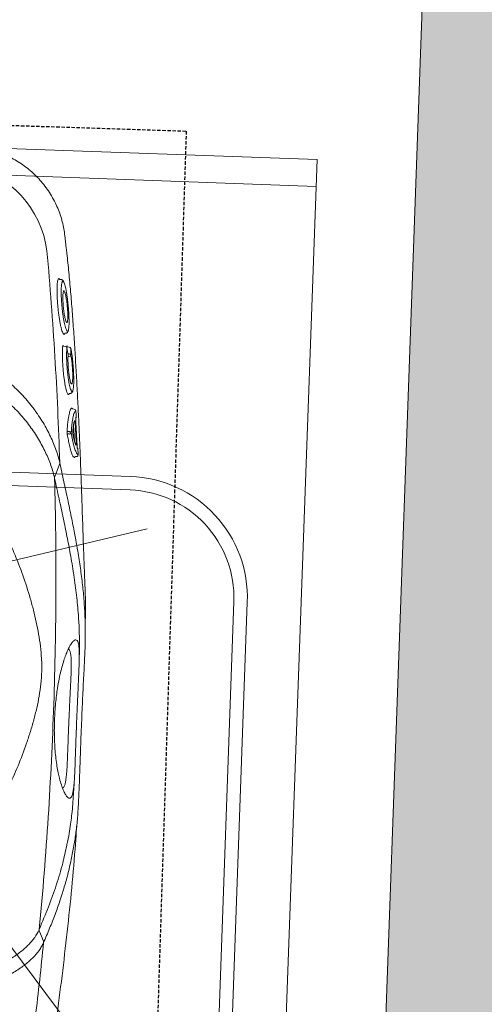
# Model space of a CAD drawing. Header units: millimetres. Extents: x 297264 to 416219, y -77299 to -23696.
# Tile 257 of 327: x 371205 to 371378, y -26513 to -26148. Entities that reach past the tile are written whole.
import ezdxf

# ---------------------------------------------------------------- set-up
doc = ezdxf.new("R2010")
doc.units = ezdxf.units.MM
doc.header["$LTSCALE"] = 2.5
doc.linetypes.add('11aa1PB-bd$0$11aa1PB-af$0$TRATTEGGIATA', pattern=[0.75, 0.5, -0.25])
for name, color, linetype, lineweight in [('CKD Equipments', 252, 'Continuous', 0), ('ELEVATION 1', 143, 'Continuous', 18), ('HATCH LIGHT', 250, 'Continuous', 0), ('K Equipment', 30, 'Continuous', 9)]:
    doc.layers.add(name, color=color, linetype=linetype, lineweight=lineweight)
doc.layers.add('FAINTEQUIP', color=253, linetype='Continuous')

# ---------------------------------------------------------------- blocks, each defined once
blk = doc.blocks.new('H-WASH')
at = {"layer": 'CKD Equipments', "color": 4}
for p, q in [((20, 0), (-20, 0)), ((20, -40), (20, 0)), ((20, -1), (-20, -1)), ((2.781, -17.054), (14.192, -13.925)), ((1.603, -19.539), (14.288, -35.313))]:
    blk.add_line(p, q, dxfattribs=at)
for points in [[(-13.5, -38), (13.5, -38, 0.414214), (18, -33.5), (18, -16.5, 0.414214), (13.5, -12), (-13.5, -12, 0.414214), (-18, -16.5), (-18, -33.5, 0.414214)], [(-13.5, -37.5), (13.5, -37.5, 0.414214), (17.5, -33.5), (17.5, -16.5, 0.414214), (13.5, -12.5), (-13.5, -12.5, 0.414214), (-17.5, -16.5), (-17.5, -33.5, 0.414214)]]:
    blk.add_lwpolyline(points, format="xyb", close=True, dxfattribs=at)
blk = doc.blocks.new('G$C62143A14')
at = {"linetype": 'Continuous', "lineweight": 0}
for p, q in [((293.32, 389.13), (293.32, 389.13)), ((293.99, 384.45), (293.33, 389.13)), ((291.52, 372.86), (291.75, 373.03)), ((291.75, 373.03), (291.89, 372.94)), ((292.68, 372.68), (292.07, 372.73)), ((294.69, 352.82), (294.55, 352.56)), ((294.69, 352.82), (295.04, 352.87)), ((295.02, 347.96), (294.44, 348.02)), ((295.57, 347.57), (295.56, 347.78)), ((295.62, 347.42), (295.63, 347.34)), ((296.51, 347.79), (295.72, 347.85)), ((297.11, 347.26), (297.12, 347.17)), ((297.14, 330.54), (297.51, 330.6)), ((299.19, 324.84), (298.65, 324.89)), ((299.65, 313.02), (299.11, 319.03)), ((299.93, 306.87), (299.54, 307.1)), ((300.25, 307.25), (300.6, 307.28))]:
    blk.add_line(p, q, dxfattribs=at)
at = {"linetype": 'Continuous', "lineweight": 0, "flags": 128}
for points in [[(297.14, 316.41), (297.53, 316.42), (297.75, 316.42)], [(297.76, 315.55), (297.54, 315.55), (297.25, 315.55)], [(294.35, 303.89), (293.65, 301.9), (292.93, 299.88)], [(294.36, 303.9), (294.36, 303.9), (294.36, 303.9)], [(294.76, 127.41), (294.02, 129.04), (293.28, 130.69)]]:
    blk.add_lwpolyline(points, dxfattribs=at)
at = {"linetype": 'Continuous', "lineweight": 0}
for centre, radius, start, end in [((249.74, 376.79), 37.74, 9.6758, 79.5449), ((294.94, 347.26), 0.7, 12.661, 83.5815), ((296.43, 347.09), 0.7, 13.9483, 83.5267), ((296.58, 344.61), 0.647, 25.9821, 94.7257), ((296.48, 344.98), 0.693, 275.2747, 353.0745), ((298.68, 325.23), 0.348, 185.1947, 265.5072), ((299.12, 324.15), 0.697, 5.1574, 85.494), ((299.33, 321.9), 0.695, 318.7848, 5.7695), ((297.12, 316.75), 0.335, 206.4693, 272.844), ((297.27, 315.2), 0.351, 93.7086, 162.6713), ((297.78, 315.75), 0.67, 26.2861, 92.8593), ((297.71, 316.25), 0.701, 273.6779, 342.8405), ((300.37, 310.04), 0.693, 4.1684, 50.6673), ((300.28, 306.9), 0.349, 95.7954, 184.7427), ((300.53, 307.98), 0.698, 275.8053, 4.7892)]:
    blk.add_arc(centre, radius, start, end, dxfattribs=at)
for points, knots in [([(293.34, 389.13), (293.26, 389.7), (293.04, 391.17), (292.46, 393.48), (291.65, 396.06), (290.65, 398.57), (289.42, 401.09), (287.96, 403.58), (286.27, 406.01), (284.41, 408.27), (282.41, 410.34), (280.28, 412.24), (278.04, 413.94), (275.7, 415.46), (273.28, 416.78), (270.8, 417.9), (268.28, 418.84), (265.73, 419.56), (263.98, 419.98), (263.07, 420.1), (263.03, 420.11)], [0, 0, 0, 0, 0.037673, 0.095878, 0.154189, 0.212585, 0.271048, 0.33568, 0.39959, 0.46265, 0.524915, 0.586431, 0.647228, 0.707328, 0.766741, 0.825471, 0.883514, 0.940856, 0.997479, 1, 1, 1, 1]), ([(306.03, 246.53), (306.05, 246.74), (306.1, 247.44), (306.09, 249.1), (306.02, 251.41), (305.91, 253.61), (305.79, 255.51), (305.64, 257.64), (305.45, 260.19), (305.22, 263.27), (304.97, 266.57), (304.74, 269.7), (304.53, 272.52), (304.32, 275.47), (304.06, 279.2), (303.74, 283.72), (303.37, 289.07), (302.98, 294.49), (302.53, 300.72), (302.02, 307.68), (301.42, 315.36), (300.79, 323.06), (300.12, 330.75), (299.43, 338.41), (298.7, 346.04), (297.93, 353.61), (297.11, 361.08), (296.25, 368.42), (295.34, 375.55), (294.6, 380.92), (294.16, 383.8), (294.06, 384.46)], [0, 0, 0, 0, 0.00345, 0.046619, 0.089766, 0.112425, 0.13508, 0.158154, 0.181221, 0.209069, 0.237397, 0.25624, 0.275086, 0.294404, 0.313726, 0.346115, 0.37852, 0.411676, 0.44484, 0.491581, 0.538367, 0.585123, 0.633242, 0.681401, 0.729516, 0.779903, 0.830337, 0.880732, 0.93264, 0.98459, 1, 1, 1, 1]), ([(286.94, 383.13), (287.76, 376.65), (288.53, 370.15), (289.98, 357.15), (290.66, 350.64), (292.54, 331.08), (293.61, 318), (294.49, 304.89)], [0, 0, 0, 0, 0.25, 0.25, 0.5, 0.5, 1, 1, 1, 1]), ([(294.16, 352.6), (294.11, 352.65), (293.98, 352.78), (293.73, 353.31), (293.42, 354.15), (293.09, 355.26), (292.77, 356.58), (292.44, 358.09), (292.14, 359.73), (291.87, 361.47), (291.63, 363.23), (291.44, 364.97), (291.29, 366.64), (291.2, 368.2), (291.16, 369.59), (291.18, 370.78), (291.24, 371.74), (291.35, 372.47), (291.46, 372.73), (291.52, 372.86)], [0, 0, 0, 0, 0.033748, 0.0943765, 0.1550059, 0.2164046, 0.2778011, 0.3394988, 0.401186, 0.4625018, 0.5238027, 0.5842501, 0.6446877, 0.7043114, 0.7639324, 0.8229043, 0.8818778, 0.9409376, 1, 1, 1, 1]), ([(291.89, 372.94), (291.91, 372.94), (291.96, 372.91), (292.02, 372.8), (292.06, 372.73)], [0, 0, 0, 0, 0.362557, 1, 1, 1, 1]), ([(293.71, 371.53), (293.63, 371.79), (293.53, 372.04), (293.36, 372.27), (293.05, 372.57), (292.8, 372.64), (292.68, 372.68)], [0, 0, 0, 0, 0.040319, 0.556981, 0.79767, 1, 1, 1, 1]), ([(292.91, 371.44), (292.88, 371.3), (292.81, 370.96), (292.76, 370.16), (292.74, 369.11), (292.77, 367.89), (292.85, 366.53), (292.97, 365.07), (293.13, 363.56), (293.33, 362.02), (293.56, 360.51), (293.82, 359.04), (294.1, 357.68), (294.39, 356.46), (294.69, 355.42), (294.95, 354.63), (295.11, 354.31), (295.18, 354.18)], [0, 0, 0, 0, 0.051259, 0.120283, 0.188472, 0.25666, 0.324296, 0.39193, 0.459615, 0.527293, 0.595995, 0.664696, 0.734631, 0.804571, 0.875351, 0.946131, 1, 1, 1, 1]), ([(293.27, 372.08), (293.21, 372.06), (293.08, 372.03), (292.98, 371.77), (292.93, 371.56), (292.92, 371.5), (292.91, 371.44)], [0, 0, 0, 0, 0.435282, 0.87053, 0.887642, 1, 1, 1, 1]), ([(293.7, 371.55), (293.63, 371.69), (293.48, 371.99), (293.35, 372.05), (293.27, 372.08)], [0, 0, 0, 0, 0.460027, 1, 1, 1, 1]), ([(295.97, 354.29), (295.98, 354.35), (296.04, 354.57), (296.08, 355.21), (296.1, 356.17), (296.07, 357.34), (296, 358.65), (295.88, 360.07), (295.73, 361.57), (295.54, 363.11), (295.32, 364.64), (295.08, 366.13), (294.82, 367.54), (294.55, 368.81), (294.27, 369.93), (294, 370.83), (293.81, 371.37), (293.71, 371.53), (293.7, 371.55)], [0, 0, 0, 0, 0.024652, 0.093115, 0.161575, 0.22959, 0.297606, 0.365358, 0.433111, 0.501455, 0.569803, 0.639058, 0.708314, 0.778292, 0.84826, 0.918899, 0.989527, 1, 1, 1, 1]), ([(295.02, 357.12), (294.94, 357.28), (294.74, 357.66), (294.4, 358.94), (294.04, 360.69), (293.73, 362.7), (293.52, 364.71), (293.42, 366.44), (293.44, 367.69), (293.53, 368.06), (293.57, 368.21)], [0, 0, 0, 0, 0.104326, 0.2390748, 0.3747463, 0.5100267, 0.6439516, 0.7758487, 0.9059011, 1, 1, 1, 1]), ([(293.57, 368.21), (293.58, 368.28), (293.62, 368.55), (293.7, 368.56), (293.75, 368.57)], [0, 0, 0, 0, 0.273671, 1, 1, 1, 1]), ([(293.75, 368.57), (293.78, 368.56), (293.88, 368.54), (294, 368.28), (294.08, 368.1)], [0, 0, 0, 0, 0.292267, 1, 1, 1, 1]), ([(294.08, 368.1), (294.1, 368.07), (294.22, 367.87), (294.49, 366.91), (294.84, 365.29), (295.16, 363.32), (295.41, 361.3), (295.55, 359.45), (295.58, 357.95), (295.5, 357.42), (295.46, 357.16)], [0, 0, 0, 0, 0.025718, 0.168563, 0.309104, 0.450813, 0.590944, 0.727665, 0.867111, 1, 1, 1, 1]), ([(295.46, 357.16), (295.43, 357.05), (295.33, 356.78), (295.18, 356.76), (295.04, 357.07), (295.02, 357.12)], [0, 0, 0, 0, 0.3430891, 0.88625, 1, 1, 1, 1]), ([(295.04, 352.87), (295.18, 352.9), (295.45, 352.96), (295.69, 353.24), (295.84, 353.54), (295.93, 353.79), (295.96, 354.01), (295.98, 354.35)], [0, 0, 0, 0, 0.189682, 0.383118, 0.601033, 0.910563, 1, 1, 1, 1]), ([(294.55, 352.56), (294.53, 352.53), (294.46, 352.38), (294.33, 352.4), (294.2, 352.56), (294.16, 352.6)], [0, 0, 0, 0, 0.164294, 0.743142, 1, 1, 1, 1]), ([(295.18, 354.18), (295.2, 354.13), (295.31, 353.88), (295.51, 353.64), (295.73, 353.61), (295.89, 353.86), (295.95, 354.17), (295.97, 354.29)], [0, 0, 0, 0, 0.05833, 0.302284, 0.613601, 0.849253, 1, 1, 1, 1]), ([(296.72, 330.21), (296.64, 330.29), (296.48, 330.46), (296.21, 331.05), (295.92, 331.89), (295.62, 332.98), (295.33, 334.28), (295.04, 335.76), (294.78, 337.37), (294.55, 339.07), (294.35, 340.79), (294.2, 342.5), (294.09, 344.13), (294.03, 345.63), (294.02, 346.99), (294.05, 347.73), (294.07, 348.1)], [0, 0, 0, 0, 0.071618, 0.142753, 0.213878, 0.286427, 0.35898, 0.431664, 0.504338, 0.576108, 0.647879, 0.719404, 0.790924, 0.860781, 0.930635, 1, 1, 1, 1]), ([(294.07, 348.1), (294.07, 348.14), (294.08, 348.25), (294.11, 348.34), (294.16, 348.32), (294.21, 348.25), (294.23, 348.16), (294.23, 348.15)], [0, 0, 0, 0, 0.154961, 0.423114, 0.700286, 0.983621, 1, 1, 1, 1]), ([(294.44, 348.03), (294.42, 348.03), (294.36, 348.03), (294.29, 348.08), (294.24, 348.12), (294.22, 348.15), (294.22, 348.15), (294.22, 348.15)], [0, 0, 0, 0, 0.182746, 0.439819, 0.656767, 0.84565, 1, 1, 1, 1]), ([(295.56, 347.78), (295.56, 347.89), (295.56, 347.98), (295.58, 348.11), (295.59, 348.15), (295.61, 348.17), (295.62, 348.16), (295.64, 348.15), (295.65, 348.13), (295.67, 348.09), (295.68, 348.06), (295.7, 347.99), (295.71, 347.95), (295.72, 347.85)], [0, 0, 0, 0, 0.25, 0.25, 0.5, 0.5, 0.625, 0.625, 0.75, 0.75, 0.875, 0.875, 1, 1, 1, 1]), ([(295.63, 347.34), (295.62, 347.01), (295.59, 346.34), (295.6, 345.13), (295.65, 343.78), (295.75, 342.35), (295.88, 340.86), (296.05, 339.36), (296.26, 337.87), (296.48, 336.46), (296.73, 335.15), (296.99, 333.98), (297.26, 332.99), (297.49, 332.28), (297.62, 332.01), (297.67, 331.9)], [0, 0, 0, 0, 0.077175, 0.156582, 0.233739, 0.313124, 0.390191, 0.469435, 0.547696, 0.628206, 0.706882, 0.787758, 0.867927, 0.950446, 1, 1, 1, 1]), ([(296.18, 344.87), (296.1, 345.24), (296.02, 345.6), (295.94, 345.96), (295.84, 346.42), (295.73, 346.88), (295.63, 347.34)], [0, 0, 0, 0, 0.002000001, 0.002000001, 0.002000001, 0.004555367, 0.004555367, 0.004555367, 0.004555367]), ([(298.45, 331.95), (298.46, 331.99), (298.52, 332.19), (298.57, 332.76), (298.62, 333.69), (298.62, 334.81), (298.58, 336.08), (298.5, 337.45), (298.38, 338.92), (298.23, 340.41), (298.05, 341.92), (297.84, 343.39), (297.62, 344.77), (297.38, 346.07), (297.21, 346.8), (297.12, 347.17)], [0, 0, 0, 0, 0.020975, 0.103092, 0.183625, 0.266595, 0.345335, 0.426326, 0.505338, 0.586596, 0.666706, 0.749125, 0.829586, 0.912317, 1, 1, 1, 1]), ([(297.12, 347.17), (297.13, 346.81), (297.13, 346.45), (297.14, 346.09), (297.15, 345.69), (297.16, 345.29), (297.16, 344.9)], [0, 0, 0, 0, 0.002000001, 0.002000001, 0.002000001, 0.004185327, 0.004185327, 0.004185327, 0.004185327]), ([(296.09, 345.25), (296.17, 345.25), (296.31, 345.25), (296.46, 345.26), (296.53, 345.26)], [0, 0, 0, 0, 0.492258, 1, 1, 1, 1]), ([(297.58, 334.47), (297.49, 334.68), (297.28, 335.14), (296.94, 336.58), (296.61, 338.45), (296.35, 340.55), (296.19, 342.58), (296.15, 344.02), (296.17, 344.68), (296.18, 344.87)], [0, 0, 0, 0, 0.13658, 0.298557, 0.459137, 0.618553, 0.777567, 0.932744, 1, 1, 1, 1]), ([(296.54, 344.29), (296.47, 344.29), (296.39, 344.29), (296.32, 344.28), (296.25, 344.28), (296.18, 344.28), (296.16, 344.28)], [0.0009424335, 0.0009424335, 0.0009424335, 0.0009424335, 0.0012598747, 0.0012598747, 0.0012598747, 0.0015659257, 0.0015659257, 0.0015659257, 0.0015659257]), ([(297.16, 344.9), (297.28, 344.39), (297.51, 343.38), (297.82, 341.35), (298.05, 339.26), (298.19, 337.27), (298.2, 335.69), (298.16, 334.78), (298.09, 334.62), (298.08, 334.61)], [0, 0, 0, 0, 0.171047, 0.337716, 0.501919, 0.665785, 0.826587, 0.987812, 1, 1, 1, 1]), ([(261.89, 340.42), (262.18, 340.34), (262.47, 340.26), (263.05, 340.09), (263.34, 340), (264.19, 339.71), (264.75, 339.51), (266.4, 338.85), (267.46, 338.35), (269.53, 337.27), (270.53, 336.68), (272.48, 335.43), (273.41, 334.77), (276.1, 332.73), (277.76, 331.28), (280.86, 328.24), (282.3, 326.66), (283.99, 324.62), (284.32, 324.21), (284.96, 323.38), (285.28, 322.97), (286.2, 321.73), (286.79, 320.9), (288.47, 318.4), (289.48, 316.71), (291.29, 313.34), (292.1, 311.64), (293.13, 309.09), (293.45, 308.23), (294.02, 306.53), (294.28, 305.68), (294.5, 304.84)], [0, 0, 0, 0, 0.015625, 0.015625, 0.03125, 0.03125, 0.0625, 0.0625, 0.125, 0.125, 0.1875, 0.1875, 0.25, 0.25, 0.375, 0.375, 0.5, 0.5, 0.53125, 0.53125, 0.5625, 0.5625, 0.625, 0.625, 0.75, 0.75, 0.875, 0.875, 0.9375, 0.9375, 1, 1, 1, 1]), ([(292.69, 299.36), (292.26, 300.96), (291.71, 302.57), (290.72, 305), (290.36, 305.81), (289.6, 307.43), (289.2, 308.23), (287.91, 310.65), (286.95, 312.24), (284.85, 315.42), (283.7, 316.99), (281.18, 320.09), (279.83, 321.59), (276.94, 324.47), (275.4, 325.86), (272.9, 327.8), (272.03, 328.43), (270.67, 329.33), (270.21, 329.62), (269.28, 330.18), (268.8, 330.46), (267.36, 331.24), (266.37, 331.72), (264.32, 332.57), (263.27, 332.94), (262.17, 333.24)], [0, 0, 0, 0, 0.125, 0.125, 0.1875, 0.1875, 0.25, 0.25, 0.375, 0.375, 0.5, 0.5, 0.625, 0.625, 0.75, 0.75, 0.8125, 0.8125, 0.84375, 0.84375, 0.875, 0.875, 0.9375, 0.9375, 1, 1, 1, 1]), ([(298.08, 334.61), (298.03, 334.43), (297.92, 334.05), (297.73, 334.1), (297.6, 334.43), (297.58, 334.47)], [0, 0, 0, 0, 0.442836, 0.93482, 1, 1, 1, 1]), ([(297.02, 330.3), (296.99, 330.26), (296.91, 330.11), (296.8, 330.17), (296.72, 330.21)], [0, 0, 0, 0, 0.2883186, 1, 1, 1, 1]), ([(297.14, 330.54), (297.14, 330.52), (297.1, 330.38), (297.05, 330.33), (297.02, 330.3)], [0, 0, 0, 0, 0.259715, 1, 1, 1, 1]), ([(297.51, 330.6), (297.64, 330.62), (297.9, 330.67), (298.14, 330.93), (298.31, 331.23), (298.4, 331.47), (298.43, 331.67), (298.44, 331.91)], [0, 0, 0, 0, 0.17949, 0.37827, 0.600214, 0.910843, 1, 1, 1, 1]), ([(297.67, 331.9), (297.7, 331.83), (297.81, 331.57), (297.99, 331.36), (298.2, 331.32), (298.35, 331.52), (298.42, 331.83), (298.45, 331.95)], [0, 0, 0, 0, 0.090668, 0.336678, 0.578374, 0.827655, 1, 1, 1, 1]), ([(298.34, 325.2), (298.34, 325.19), (298.36, 325.18), (298.39, 325.12), (298.41, 325.05), (298.41, 325.05), (298.41, 325.05), (298.41, 325.05), (298.41, 325.05), (298.41, 325.03), (298.41, 325.02), (298.42, 325.01)], [0, 0, 0, 0, 0.360471, 0.996119, 1, 1, 1, 1, 1, 1, 1.104216, 1.104216, 1.104216, 1.104216]), ([(296.82, 316.6), (296.85, 317.77), (296.91, 318.83), (297.01, 320.26), (297.05, 320.72), (297.12, 321.35), (297.14, 321.56), (297.19, 321.95), (297.21, 322.14), (297.34, 323.04), (297.46, 323.63), (297.62, 324.2), (297.65, 324.31), (297.72, 324.5), (297.76, 324.59), (297.87, 324.83), (297.94, 324.95), (298.02, 325.04)], [0, 0, 0, 0, 0.25, 0.25, 0.375, 0.375, 0.4375, 0.4375, 0.5, 0.5, 0.75, 0.75, 0.8125, 0.8125, 0.875, 0.875, 1, 1, 1, 1]), ([(299.21, 323.4), (299.17, 323.3), (299.01, 322.93), (298.78, 321.67), (298.58, 319.9), (298.44, 317.97), (298.4, 316.69), (298.38, 316.05)], [0, 0, 0, 0, 0.101558, 0.36428, 0.634712, 0.816091, 1, 1, 1, 1]), ([(299.81, 324.21), (299.68, 324.19), (299.47, 324.14), (299.28, 323.61), (299.21, 323.4)], [0, 0, 0, 0, 0.608975, 1, 1, 1, 1]), ([(300.02, 321.97), (299.98, 322.44), (299.94, 322.9), (299.89, 323.37), (299.87, 323.65), (299.84, 323.93), (299.81, 324.21)], [0, 0, 0, 0, 0.002, 0.002, 0.002, 0.003216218, 0.003216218, 0.003216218, 0.003216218]), ([(299.9, 320.47), (299.88, 320.64), (299.87, 320.8), (299.86, 321.04), (299.86, 321.11), (299.85, 321.25), (299.85, 321.32), (299.85, 321.45), (299.85, 321.51), (299.86, 321.61), (299.86, 321.66), (299.88, 321.78), (299.89, 321.83), (299.91, 321.85)], [0, 0, 0, 0, 0.25, 0.25, 0.375, 0.375, 0.5, 0.5, 0.625, 0.625, 0.75, 0.75, 1, 1, 1, 1]), ([(298.95, 317.07), (298.97, 317.47), (299, 317.84), (299.05, 318.52), (299.09, 318.84), (299.2, 319.71), (299.29, 320.17), (299.39, 320.51)], [0, 0, 0, 0, 0.25, 0.25, 0.5, 0.5, 1, 1, 1, 1]), ([(299.39, 320.51), (299.41, 320.58), (299.44, 320.6), (299.48, 320.55), (299.5, 320.52), (299.53, 320.44), (299.55, 320.39), (299.58, 320.27), (299.59, 320.2), (299.63, 320.04), (299.64, 319.95), (299.67, 319.75), (299.69, 319.65), (299.71, 319.44), (299.72, 319.33), (299.73, 319.22)], [0, 0, 0, 0, 0.25, 0.25, 0.375, 0.375, 0.5, 0.5, 0.625, 0.625, 0.75, 0.75, 0.875, 0.875, 1, 1, 1, 1]), ([(296.94, 315.3), (296.92, 315.4), (296.9, 315.5), (296.87, 315.71), (296.86, 315.83), (296.84, 316.06), (296.83, 316.18), (296.82, 316.4), (296.82, 316.5), (296.82, 316.6)], [0, 0, 0, 0, 0.25, 0.25, 0.5, 0.5, 0.75, 0.75, 1, 1, 1, 1]), ([(299.54, 307.1), (299.53, 307.1), (299.38, 307.19), (299.02, 307.89), (298.46, 309.27), (297.9, 311.14), (297.39, 313.18), (297.09, 314.59), (296.94, 315.3)], [0, 0, 0, 0, 0.014248, 0.225084, 0.445739, 0.672661, 0.835112, 1, 1, 1, 1]), ([(298.38, 316.05), (298.57, 315.15), (298.96, 313.34), (299.55, 311.21), (300.06, 309.65), (300.35, 309.1), (300.47, 308.88)], [0, 0, 0, 0, 0.266556, 0.54057, 0.811878, 1, 1, 1, 1]), ([(299.12, 315.04), (299.11, 315.1), (299.1, 315.18), (299.07, 315.33), (299.05, 315.42), (299.02, 315.68), (298.99, 315.87), (298.97, 316.15), (298.96, 316.24), (298.95, 316.43), (298.95, 316.52), (298.94, 316.69), (298.94, 316.78), (298.94, 316.93), (298.94, 317.01), (298.95, 317.07)], [0, 0, 0, 0, 0.125, 0.125, 0.25, 0.25, 0.5, 0.5, 0.625, 0.625, 0.75, 0.75, 0.875, 0.875, 1, 1, 1, 1]), ([(300.19, 311.52), (300.11, 311.7), (300.02, 311.9), (299.85, 312.38), (299.76, 312.65), (299.49, 313.53), (299.31, 314.23), (299.12, 315.04)], [0, 0, 0, 0, 0.25, 0.25, 0.5, 0.5, 1, 1, 1, 1]), ([(300.3, 312.85), (300.31, 312.74), (300.32, 312.63), (300.33, 312.42), (300.33, 312.31), (300.34, 312.12), (300.34, 312.03), (300.34, 311.86), (300.33, 311.78), (300.32, 311.59), (300.3, 311.51), (300.26, 311.46), (300.25, 311.46), (300.22, 311.47), (300.21, 311.49), (300.19, 311.52)], [0, 0, 0, 0, 0.125, 0.125, 0.25, 0.25, 0.375, 0.375, 0.5, 0.5, 0.75, 0.75, 0.875, 0.875, 1, 1, 1, 1]), ([(300.92, 310.22), (300.9, 310.24), (300.88, 310.3), (300.84, 310.42), (300.83, 310.47), (300.81, 310.57), (300.8, 310.63), (300.76, 310.82), (300.74, 310.97), (300.7, 311.28), (300.68, 311.45), (300.67, 311.62)], [0, 0, 0, 0, 0.25, 0.25, 0.375, 0.375, 0.5, 0.5, 0.75, 0.75, 1, 1, 1, 1]), ([(299.98, 307.08), (299.98, 307.07), (299.98, 307.05), (299.98, 307.04), (299.98, 307), (299.97, 306.9), (299.95, 306.88), (299.93, 306.87)], [-0.134772, -0.134772, -0.134772, -0.134772, 0, 0, 0, 0.374519, 1, 1, 1, 1]), ([(300.47, 308.88), (300.53, 308.75), (300.7, 308.38), (300.95, 308.11), (301.14, 308.06), (301.23, 308.04)], [0, 0, 0, 0, 0.205685, 0.600472, 1, 1, 1, 1]), ([(301.23, 308.04), (301.19, 308.5), (301.15, 308.97), (301.11, 309.43), (301.1, 309.65), (301.08, 309.87), (301.06, 310.1)], [0, 0, 0, 0, 0.002, 0.002, 0.002, 0.002950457, 0.002950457, 0.002950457, 0.002950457]), ([(294.5, 304.84), (294.51, 304.77), (294.52, 304.69), (294.53, 304.52), (294.53, 304.43), (294.51, 304.27), (294.49, 304.19), (294.43, 304.04), (294.4, 303.97), (294.36, 303.9)], [0, 0, 0, 0, 0.25, 0.25, 0.5, 0.5, 0.75, 0.75, 1, 1, 1, 1]), ([(294.5, 304.84), (294.5, 304.84), (294.5, 304.85), (294.49, 304.86), (294.49, 304.87), (294.49, 304.88), (294.49, 304.89)], [0, 0, 0, 0, 0.000033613, 0.000033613, 0.000033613, 0.0000984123, 0.0000984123, 0.0000984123, 0.0000984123]), ([(294.49, 304.89), (295.09, 302.54), (296.29, 297.84), (297.97, 291.2), (299.52, 284.89), (300.69, 279.97), (301.27, 277.25), (301.44, 276.45)], [0, 0, 0, 0, 0.225239, 0.450475, 0.677754, 0.905051, 1, 1, 1, 1]), ([(292.81, 298.92), (293.68, 285.01), (294.34, 271.07), (295.02, 250.13), (295.19, 243.14), (295.43, 229.15), (295.5, 222.15), (295.54, 201.17), (295.36, 187.21), (294.56, 159.32), (293.96, 145.4), (293.13, 131.5)], [0, 0, 0, 0, 0.25, 0.25, 0.375, 0.375, 0.5, 0.5, 0.75, 0.75, 1, 1, 1, 1]), ([(301.12, 263.85), (300.65, 266.26), (299.77, 270.69), (298.2, 277.53), (296.56, 284.26), (294.77, 291.32), (293.46, 296.39), (292.81, 298.92)], [0, 0, 0, 0, 0.229395, 0.422012, 0.614832, 0.807537, 1, 1, 1, 1]), ([(265.16, 295.03), (266.9, 292.42), (268.56, 289.8), (271.72, 284.5), (273.22, 281.83), (276.08, 276.42), (277.43, 273.7), (279.98, 268.18), (281.17, 265.39), (283.41, 259.74), (284.44, 256.91), (285.85, 252.62), (286.3, 251.18), (287.14, 248.29), (287.54, 246.84), (288.29, 243.91), (288.64, 242.44), (289.27, 239.47), (289.55, 237.97), (290.02, 234.96), (290.22, 233.44), (290.43, 231.13), (290.49, 230.35), (290.55, 229.19), (290.56, 228.8), (290.59, 228.01), (290.6, 227.62), (290.62, 225.65), (290.56, 224.09), (290.35, 221.02), (290.18, 219.49), (289.77, 216.47), (289.52, 214.97), (288.95, 211.99), (288.63, 210.51), (287.95, 207.58), (287.58, 206.12), (286.8, 203.23), (286.38, 201.79), (285.07, 197.5), (284.11, 194.66), (280.98, 186.21), (278.56, 180.65), (274.42, 172.38), (272.96, 169.66), (269.9, 164.27), (268.3, 161.61), (266.62, 158.98)], [0, 0, 0, 0, 0.0625, 0.0625, 0.125, 0.125, 0.1875, 0.1875, 0.25, 0.25, 0.3125, 0.3125, 0.34375, 0.34375, 0.375, 0.375, 0.40625, 0.40625, 0.4375, 0.4375, 0.46875, 0.46875, 0.484375, 0.484375, 0.492188, 0.492188, 0.5, 0.5, 0.53125, 0.53125, 0.5625, 0.5625, 0.59375, 0.59375, 0.625, 0.625, 0.65625, 0.65625, 0.6875, 0.6875, 0.75, 0.75, 0.875, 0.875, 0.9375, 0.9375, 1, 1, 1, 1]), ([(301.44, 276.45), (301.75, 275.05), (302.55, 271.44), (303.6, 265.92), (304.62, 259.79), (305.4, 253.83), (305.96, 247.99), (306.24, 243.12), (306.35, 239.27), (306.37, 236.26), (306.35, 232.9), (306.3, 229.24), (306.24, 225.22), (306.18, 221.07), (306.13, 216.7), (306.09, 212.1), (306.06, 207.11), (306.04, 201.95), (306.04, 196.95), (306.05, 192.75), (306.06, 189.23), (306.06, 186.3), (306.05, 183.54), (306.03, 180.52), (305.98, 177.38), (305.88, 174.2), (305.73, 171.32), (305.46, 167.82), (304.99, 163.66), (304.2, 158.49), (303.16, 153), (302.17, 148.58), (301.46, 146.05), (301.24, 145.3)], [0, 0, 0, 0, 0.033599, 0.086704, 0.14001, 0.193319, 0.246393, 0.299468, 0.326258, 0.353125, 0.379834, 0.406408, 0.428618, 0.451478, 0.47167, 0.492329, 0.516002, 0.540379, 0.564065, 0.588402, 0.605742, 0.623087, 0.640895, 0.658706, 0.685242, 0.711788, 0.738802, 0.765824, 0.81871, 0.871587, 0.924587, 0.977588, 1, 1, 1, 1]), ([(304.34, 232.77), (304.34, 233.59), (304.32, 235.34), (304.17, 240.5), (303.67, 247.37), (302.53, 255.86), (301.72, 260.92), (301.15, 263.69), (301.12, 263.85)], [0, 0, 0, 0, 0.076639, 0.163762, 0.518013, 0.751525, 0.985081, 1, 1, 1, 1]), ([(304.01, 184.73), (303.97, 184.22), (303.86, 183.03), (303.62, 181.83), (303.29, 180.95), (302.86, 180.52), (302.33, 180.49), (301.69, 180.94), (300.97, 181.91), (300.2, 183.37), (299.41, 185.28), (298.69, 187.43), (298.06, 189.77), (297.52, 192.16), (297.04, 194.87), (296.62, 197.87), (296.32, 200.95), (296.12, 203.96), (296.02, 206.73), (295.99, 209.52), (296.03, 212.49), (296.17, 215.56), (296.38, 218.45), (296.7, 221.56), (297.14, 224.68), (297.72, 227.74), (298.34, 230.38), (298.99, 232.61), (299.71, 234.69), (300.48, 236.52), (301.26, 237.97), (301.97, 238.89), (302.61, 239.35), (303.16, 239.35), (303.62, 238.79), (303.98, 237.69), (304.12, 236.37), (304.2, 235.72)], [0, 0, 0, 0, 0.026608, 0.06138, 0.0962, 0.130925, 0.168927, 0.207024, 0.245099, 0.283069, 0.316694, 0.350298, 0.37294, 0.395622, 0.418192, 0.438002, 0.457786, 0.474878, 0.488481, 0.502082, 0.518368, 0.53466, 0.550889, 0.567128, 0.590899, 0.614713, 0.640745, 0.66688, 0.692979, 0.729781, 0.766704, 0.803672, 0.840537, 0.880482, 0.920552, 0.960572, 1, 1, 1, 1]), ([(301.35, 209.93), (301.35, 210.19), (301.36, 211.47), (301.38, 213.82), (301.42, 217.11), (301.47, 220.46), (301.51, 223.57), (301.53, 226.21), (301.52, 228.58), (301.47, 230.66), (301.34, 232.62), (301.12, 234.17), (300.83, 235.18), (300.57, 235.43), (300.47, 235.53), (300.47, 235.53), (300.47, 235.53), (300.47, 235.53), (300.38, 235.62), (300.28, 235.71), (300.19, 235.8)], [0, 0, 0, 0, 0.014263, 0.071432, 0.130741, 0.207145, 0.286904, 0.364421, 0.443321, 0.542698, 0.643157, 0.777817, 0.912539, 1, 1, 1, 1, 1, 1, 1.081436, 1.081436, 1.081436, 1.081436]), ([(304.2, 235.72), (304.2, 235.72), (304.26, 235.25), (304.32, 233.87), (304.38, 231.79), (304.39, 229.49), (304.39, 227.19), (304.36, 224.56), (304.33, 221.57), (304.3, 218.26), (304.26, 214.65), (304.24, 211.81), (304.24, 210.23), (304.24, 209.92)], [0, 0, 0, 0, 0.0021857, 0.1486808, 0.2950678, 0.3936347, 0.4923949, 0.5907133, 0.6868358, 0.782863, 0.8795306, 0.9761461, 1, 1, 1, 1]), ([(299.89, 184.14), (299.99, 184.23), (300.1, 184.32), (300.2, 184.41), (300.2, 184.41), (300.2, 184.41), (300.2, 184.41), (300.25, 184.46), (300.44, 184.63), (300.69, 185.34), (300.95, 186.59), (301.14, 188.42), (301.24, 190.5), (301.29, 192.62), (301.31, 194.59), (301.32, 197.05), (301.32, 199.79), (301.32, 202.55), (301.32, 205.02), (301.33, 207.5), (301.34, 209.11), (301.35, 209.93)], [-0.088365, -0.088365, -0.088365, -0.088365, 0, 0, 0, 0, 0, 0, 0.042963, 0.162036, 0.283698, 0.405299, 0.528456, 0.591382, 0.654277, 0.728503, 0.80457, 0.856235, 0.909083, 0.954041, 1, 1, 1, 1]), ([(304.24, 209.92), (304.23, 208.94), (304.22, 206.98), (304.22, 203.98), (304.22, 201.01), (304.23, 197.79), (304.23, 194.6), (304.23, 191.57), (304.2, 189), (304.14, 186.89), (304.09, 185.47), (304.02, 184.88), (304.01, 184.73)], [0, 0, 0, 0, 0.0782123, 0.1564368, 0.2446658, 0.3329467, 0.4546253, 0.5765046, 0.703629, 0.8312553, 0.9586974, 1, 1, 1, 1]), ([(303.91, 180.58), (304.02, 182.73), (304.13, 185.07), (304.16, 187.42), (304.16, 187.6)], [0, 0, 0, 0, 0.919543, 1, 1, 1, 1]), ([(302.2, 162.92), (302.26, 163.21), (302.79, 165.97), (303.23, 169.58), (303.65, 173.93), (303.86, 177.33), (303.99, 180.67), (304.03, 183.21), (304.05, 184.25)], [0, 0, 0, 0, 0.042136, 0.404804, 0.566088, 0.727781, 0.888854, 1, 1, 1, 1]), ([(296.81, 65.48), (298.08, 75.69), (300.71, 96.79), (303.47, 128.89), (305.24, 155.54), (305.68, 171.27), (305.65, 170.35)], [0, 0, 0, 0, 0.27832, 0.574596, 0.870871, 1, 1, 1, 1]), ([(293.13, 131.5), (294.21, 134.35), (296.37, 140.06), (298.94, 148.11), (300.93, 155.81), (301.81, 160.74), (302.2, 162.92)], [0, 0, 0, 0, 0.263525, 0.527185, 0.79078, 1, 1, 1, 1]), ([(301.24, 145.3), (300.98, 144.33), (300.26, 141.65), (298.83, 137.28), (297, 132.07), (295.6, 128.41), (294.9, 126.59)], [0, 0, 0, 0, 0.157579, 0.438078, 0.719047, 1, 1, 1, 1]), ([(263.89, 113.03), (265.76, 113.31), (267.57, 113.69), (269.77, 114.29), (270.21, 114.41), (271.07, 114.67), (271.5, 114.81), (272.77, 115.23), (273.6, 115.53), (276.01, 116.48), (277.52, 117.17), (279.68, 118.29), (280.38, 118.68), (281.74, 119.48), (282.4, 119.89), (284.29, 121.16), (285.45, 122.03), (287.56, 123.81), (288.51, 124.72), (289.57, 125.89), (289.78, 126.12), (290.17, 126.59), (290.36, 126.83), (290.92, 127.53), (291.25, 128), (292.18, 129.42), (292.68, 130.37), (293.07, 131.33)], [0, 0, 0, 0, 0.125, 0.125, 0.15625, 0.15625, 0.1875, 0.1875, 0.25, 0.25, 0.375, 0.375, 0.4375, 0.4375, 0.5, 0.5, 0.625, 0.625, 0.75, 0.75, 0.78125, 0.78125, 0.8125, 0.8125, 0.875, 0.875, 1, 1, 1, 1]), ([(294.91, 126.6), (294.71, 126.11), (294.48, 125.62), (293.95, 124.63), (293.66, 124.14), (292.68, 122.67), (291.91, 121.71), (290.13, 119.81), (289.12, 118.87), (287.43, 117.49), (286.84, 117.04), (285.59, 116.14), (284.95, 115.7), (282.92, 114.4), (281.48, 113.59), (278.41, 112.07), (276.78, 111.36), (274.62, 110.55), (274.18, 110.4), (273.3, 110.09), (272.85, 109.95), (271.5, 109.53), (270.59, 109.27), (268.73, 108.8), (267.78, 108.58), (266.34, 108.3), (265.85, 108.21), (265.11, 108.09), (264.87, 108.05), (264.37, 107.98), (264.13, 107.94), (263.88, 107.91)], [0, 0, 0, 0, 0.0625, 0.0625, 0.125, 0.125, 0.25, 0.25, 0.375, 0.375, 0.4375, 0.4375, 0.5, 0.5, 0.625, 0.625, 0.75, 0.75, 0.78125, 0.78125, 0.8125, 0.8125, 0.875, 0.875, 0.9375, 0.9375, 0.96875, 0.96875, 0.984375, 0.984375, 1, 1, 1, 1]), ([(294.9, 126.59), (294.32, 117.35), (293.65, 108.13), (292.12, 89.72), (291.25, 80.53), (290.3, 71.36)], [0, 0, 0, 0, 0.5, 0.5, 1, 1, 1, 1]), ([(294.91, 126.6), (294.92, 126.63), (294.92, 126.66), (294.93, 126.73), (294.93, 126.76), (294.93, 126.87), (294.92, 126.94), (294.88, 127.15), (294.83, 127.28), (294.76, 127.4)], [0, 0, 0, 0, 0.125, 0.125, 0.25, 0.25, 0.5, 0.5, 1, 1, 1, 1])]:
    blk.add_open_spline(points, degree=3, knots=knots, dxfattribs=at)
for points in [[(298.02, 325.04), (298.12, 325.16), (298.22, 325.21), (298.34, 325.2)], [(299.91, 321.85), (299.94, 321.91), (299.98, 321.95), (300.02, 321.97)], [(299.73, 319.22), (299.93, 317.1), (300.12, 314.97), (300.3, 312.85)], [(300.67, 311.62), (300.42, 314.57), (300.17, 317.52), (299.9, 320.47)], [(301.06, 310.1), (301.01, 310.12), (300.97, 310.16), (300.92, 310.22)], [(294.35, 303.89), (294.36, 303.89), (294.36, 303.89), (294.36, 303.9)], [(292.69, 299.36), (292.71, 299.54), (292.8, 299.72), (292.93, 299.88)], [(292.81, 298.92), (292.77, 299.07), (292.73, 299.22), (292.69, 299.36)], [(293.07, 131.33), (293.09, 131.38), (293.11, 131.44), (293.13, 131.5)], [(293.07, 131.33), (293.07, 131.11), (293.15, 130.89), (293.28, 130.69)], [(294.76, 127.4), (294.76, 127.4), (294.76, 127.4), (294.76, 127.41)], [(294.9, 126.59), (294.91, 126.59), (294.91, 126.6), (294.91, 126.6)]]:
    blk.add_open_spline(points, degree=3, dxfattribs=at)
at = {"layer": 'FAINTEQUIP', "color": 4, "linetype": '11aa1PB-bd$0$11aa1PB-af$0$TRATTEGGIATA'}
blk.add_lwpolyline([(337, 429.45), (338.5, 25.45), (1.5, 24.2), (0, 428.19), (337, 429.45)], dxfattribs=at)

msp = doc.modelspace()

# ---------------------------------------------------------------- hatches: boundary and pattern name
at = {"layer": 'HATCH LIGHT', "true_color": 0x636466}
h = msp.add_hatch(dxfattribs=at)
h.set_pattern_fill('ANSI32', color=251, scale=6)
h.set_pattern_definition([(45, (300231.21, -46725.026), (-40.411153, 40.411153), []), (45, (300258.15, -46725.026), (-40.411153, 40.411153), [])])
h.paths.add_polyline_path([(377374.05, -32589.97), (377180.11, -32638.82), (377361.65, -33359.69), (364809, -33359.58, -0.000263), (364794.47, -33559.58), (377618.26, -33559.7)])
h.paths.add_polyline_path([(365222.94, -25157.06), (365022.86, -25157.06, -0.011972), (364541.64, -34256.03), (364742.23, -34256.03, 0.01196)])
h.paths.add_polyline_path([(365206.57, -25697.6), (374885.51, -26046.56, 0.003501), (375379.58, -26800.64), (375547.21, -26691.53), (374997.1, -25850.46), (365212.8, -25497.7, -0.000262)])
h = msp.add_hatch(dxfattribs=at)
h.set_pattern_fill('ANSI36', color=251, scale=7)
h.set_pattern_definition([(45, (300231.21, -46725.026), (11.786586, 43.2174826), [55.5625, -11.1125, 0, -11.1125])])
h.paths.add_polyline_path([(371331.61, -26788.95), (372271, -26822.82), (372298.74, -26053.37), (374829.8, -26144.62), (375296.32, -26856.03), (375379.58, -26800.64, -0.003501), (374885.51, -26046.56), (371832.64, -25936.69, -0.403697), (372218.23, -26336.43, -1), (371418.23, -26336.43, -0.424809), (371832.64, -25936.69), (368000.11, -25798.4), (367996.51, -25898.26), (371359.35, -26019.5)])

# ---------------------------------------------------------------- linework, layer by layer
at = {"layer": 'ELEVATION 1'}
msp.add_lwpolyline([(375379.58, -26800.64), (375296.32, -26856.03), (374829.8, -26144.62), (372298.74, -26053.37), (372271, -26822.82), (371331.61, -26788.95), (371359.35, -26019.5), (367996.51, -25898.26)], dxfattribs=at)

# ---------------------------------------------------------------- block references
at = {"layer": 'CKD Equipments', "ltscale": 0.25, "rotation": 357.9373069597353}
msp.add_blockref('G$C62143A14', (370915.06, -26605.95), dxfattribs=at)
at = {"layer": 'K Equipment', "xscale": 10, "yscale": 10, "zscale": 10, "rotation": 357.9351876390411}
msp.add_blockref('H-WASH', (371116.05, -26192.28), dxfattribs=at)

doc.saveas('drawing.dxf')
